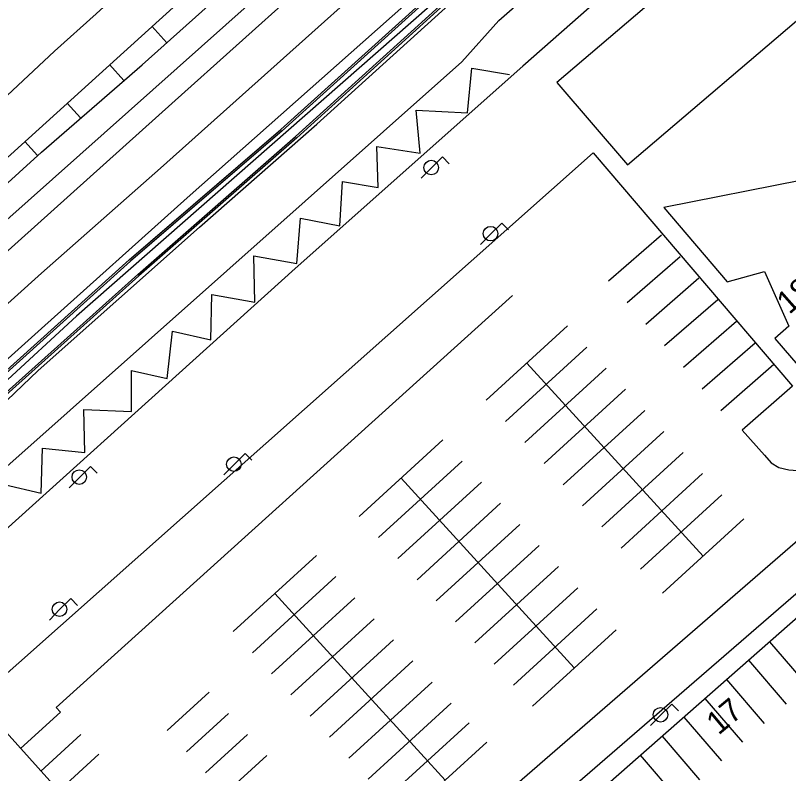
# Model space of a CAD drawing. Extents: x 282771 to 285132, y 4823109 to 4825496.
# Drawn here: x 283888.8 to 283956.5, y 4824052.9 to 4824119.2 of the extents above; entities that cross this region are included whole.
import ezdxf

# ---------------------------------------------------------------- set-up
doc = ezdxf.new("R2010")
doc.units = 0
for name, color, linetype in [('ACERA-BORDILLO', 7, 'Continuous'), ('ACERA-INTERIOR', 7, 'Continuous'), ('APARCAMIENTO', 7, 'Continuous'), ('BORDILLO', 7, 'Continuous'), ('CALLE-EJE', 7, 'Continuous'), ('CARGA_DESCARGA', 7, 'Continuous'), ('EDIFICIO', 7, 'Continuous'), ('FAROLA', 7, 'Continuous'), ('NUM-PORTAL', 7, 'Continuous'), ('SENAL-VIARIA', 7, 'Continuous'), ('ZONA-VERDE', 7, 'Continuous')]:
    doc.layers.add(name, color=color, linetype=linetype)

msp = doc.modelspace()

# ---------------------------------------------------------------- linework, layer by layer
at = {"layer": 'ACERA-BORDILLO'}
for points in [[(283953.03, 4824186.423), (283906.96, 4824146.443), (283905.59, 4824144.873), (283905.16, 4824143.983), (283905.01, 4824143.213), (283904.96, 4824142.063), (283910.27, 4824136.593), (283911.11, 4824135.623), (283911.45, 4824134.653), (283911.36, 4824133.503), (283910.94, 4824133.063), (283895.87, 4824119.323), (283892.221, 4824116.034), (283877.52, 4824102.324)], [(284014.565, 4824183.643), (284006.201, 4824177.696), (283998.223, 4824171.565), (283989.375, 4824163.981), (283962.46, 4824140.486), (283933.208, 4824114.742), (283913.296, 4824097.033), (283878.93, 4824066.084), (283878.094, 4824064.738), (283877.212, 4824061.901), (283876.631, 4824058.596), (283876.398, 4824055.781), (283876.607, 4824053.617), (283877.026, 4824051.801), (283878.327, 4824049.378), (283880.211, 4824047.354), (283883.607, 4824044.98), (283902.235, 4824034.849), (283903.468, 4824034.407), (283904.956, 4824034.663), (283905.538, 4824035.71), (283904.274, 4824038.342), (283885.432, 4824059.309), (283939.372, 4824107.163)], [(283939.372, 4824107.163), (283956.808, 4824086.738), (283952.401, 4824082.893), (283954.351, 4824080.711), (283954.934, 4824080.051), (283955.61, 4824079.636), (283956.485, 4824079.437), (283957.222, 4824079.36), (283957.867, 4824079.437), (283958.696, 4824079.713), (283959.294, 4824080.189), (283961.029, 4824081.618), (283995.854, 4824111.76), (284027.745, 4824139.529)], [(283966.708, 4824074.842), (283964.456, 4824074.934), (283916.93, 4824033.814), (283916.244, 4824032.972), (283915.843, 4824032.258), (283915.664, 4824031.277), (283915.664, 4824030.096), (283916.043, 4824028.803), (283916.489, 4824027.711), (283917.202, 4824026.863), (283941.07, 4824013.634), (283941.65, 4824013.394), (283942.37, 4824013.214), (283943, 4824013.124), (283943.78, 4824013.094), (283944.58, 4824013.114), (283945.3, 4824013.154), (283946, 4824013.394), (283946.81, 4824013.684), (283947.55, 4824014.124), (283955.4, 4824021.174), (284012.779, 4824072.594)]]:
    msp.add_lwpolyline(points, dxfattribs=at)
at = {"layer": 'ACERA-INTERIOR'}
msp.add_lwpolyline([(283995.419, 4824058.504), (283947.3, 4824015.584), (283946.688, 4824015.252), (283945.819, 4824014.995), (283945.051, 4824014.85), (283943.993, 4824014.873), (283943.046, 4824014.94), (283942.444, 4824015.062), (283941.876, 4824015.252), (283919.074, 4824027.711), (283918.294, 4824028.446), (283917.804, 4824029.271), (283917.603, 4824030.341), (283917.714, 4824031.144), (283917.893, 4824031.679), (283918.308, 4824032.224), (283926.38, 4824039.474), (283937.98, 4824049.644), (283960.19, 4824069.124), (283966.708, 4824074.842)], dxfattribs=at)
at = {"layer": 'APARCAMIENTO'}
for points in [[(284000.774, 4824201.415), (283996.587, 4824198.594), (283992.414, 4824195.758), (283988.298, 4824192.858), (283984.256, 4824189.876), (283980.213, 4824186.894), (283976.272, 4824183.8), (283972.385, 4824180.645), (283968.509, 4824177.478), (283964.654, 4824174.288), (283960.804, 4824171.091), (283956.978, 4824167.869), (283953.151, 4824164.647), (283949.336, 4824161.412), (283945.529, 4824158.167), (283941.46, 4824154.653), (283937.987, 4824151.599), (283934.24, 4824148.288), (283930.493, 4824144.977), (283926.747, 4824141.666), (283923, 4824138.355), (283848.861, 4824071.243)], [(283902.052, 4824116.779), (283900.758, 4824118.221)], [(283898.302, 4824113.472), (283897.051, 4824114.866)], [(283894.52, 4824110.2), (283893.344, 4824111.51)], [(283890.738, 4824106.928), (283889.637, 4824108.155)], [(283945.334, 4824099.956), (283940.695, 4824095.926)], [(283946.974, 4824098.069), (283942.334, 4824094.039)], [(283948.613, 4824096.181), (283943.973, 4824092.151)], [(283932.306, 4824094.681), (283892.388, 4824058.635), (283892.757, 4824058.232), (283889.266, 4824055.043)], [(283950.252, 4824094.294), (283945.612, 4824090.264)], [(283937.125, 4824092.015), (283930.002, 4824085.509)], [(283951.892, 4824092.406), (283947.252, 4824088.376)], [(283953.531, 4824090.519), (283948.891, 4824086.489)], [(283938.811, 4824090.169), (283931.688, 4824083.663)], [(283933.564, 4824088.762), (283948.981, 4824071.882)], [(283955.17, 4824088.631), (283950.53, 4824084.601)], [(283940.497, 4824088.323), (283933.374, 4824081.817)], [(283942.183, 4824086.477), (283935.06, 4824079.971)], [(283943.869, 4824084.631), (283936.746, 4824078.125)], [(283945.555, 4824082.785), (283938.432, 4824076.279)], [(283926.204, 4824082.04), (283918.892, 4824075.361)], [(283947.241, 4824080.94), (283940.118, 4824074.433)], [(283927.89, 4824080.194), (283920.578, 4824073.515)], [(283948.927, 4824079.094), (283941.804, 4824072.587)], [(283929.576, 4824078.348), (283922.264, 4824071.669)], [(283922.548, 4824078.7), (283937.709, 4824062.102)], [(283950.613, 4824077.248), (283943.49, 4824070.742)], [(283931.262, 4824076.502), (283923.95, 4824069.823)], [(283952.543, 4824075.135), (283945.42, 4824068.629)], [(283932.948, 4824074.657), (283925.636, 4824067.977)], [(283934.634, 4824072.811), (283927.322, 4824066.131)], [(283915.146, 4824071.94), (283907.857, 4824065.282)], [(283936.32, 4824070.965), (283929.008, 4824064.285)], [(283916.832, 4824070.094), (283909.543, 4824063.436)], [(283938.006, 4824069.119), (283930.694, 4824062.44)], [(283918.518, 4824068.248), (283911.229, 4824061.59)], [(283911.502, 4824068.611), (283926.411, 4824052.288)], [(283939.692, 4824067.273), (283932.38, 4824060.594)], [(283920.204, 4824066.402), (283912.915, 4824059.745)], [(283941.366, 4824065.441), (283934.053, 4824058.762)], [(283921.89, 4824064.556), (283914.601, 4824057.899)], [(283954.798, 4824064.395), (283958.095, 4824060.558)], [(283952.945, 4824062.77), (283956.241, 4824058.933)], [(283923.576, 4824062.711), (283916.287, 4824056.053)], [(283925.262, 4824060.865), (283917.973, 4824054.207)], [(283951.02, 4824061.081), (283954.315, 4824057.246)], [(283905.755, 4824059.976), (283902.081, 4824056.621)], [(283949.139, 4824059.431), (283952.433, 4824055.597)], [(283926.948, 4824059.019), (283919.659, 4824052.361)], [(283907.441, 4824058.131), (283903.767, 4824054.775)], [(283947.279, 4824057.8), (283950.572, 4824053.967)], [(283928.516, 4824057.303), (283921.227, 4824050.645)], [(283894.532, 4824056.288), (283891.025, 4824053.085)], [(283909.127, 4824056.285), (283905.453, 4824052.929)], [(283945.382, 4824056.137), (283948.675, 4824052.305)], [(283930.056, 4824055.617), (283922.767, 4824048.959)], [(283896.114, 4824054.556), (283892.593, 4824051.34)], [(283910.813, 4824054.439), (283907.139, 4824051.083)], [(283943.474, 4824054.463), (283946.765, 4824050.632)]]:
    msp.add_lwpolyline(points, dxfattribs=at)
at = {"layer": 'BORDILLO'}
for points in [[(284017.15, 4824207.348), (284000.179, 4824196.335), (283989.22, 4824188.392), (283976.911, 4824179.223), (283965.481, 4824169.237), (283954.177, 4824159.943), (283940.361, 4824147.759), (283920.264, 4824129.986), (283883.525, 4824097.267), (283859.096, 4824075.286), (283844.384, 4824062.443), (283838.048, 4824056.924)], [(283838.048, 4824056.924), (283838.214, 4824057.986), (283838.537, 4824059.047), (283838.985, 4824060.083), (283839.366, 4824060.742), (283843.474, 4824064.767), (283844.604, 4824064.704), (283850.062, 4824069.904), (283891.08, 4824107.223), (283899.91, 4824114.863), (283924.64, 4824136.973), (283940.71, 4824151.393), (283965.08, 4824171.933), (283980.019, 4824184.133), (283992.109, 4824192.803), (284002.261, 4824199.756), (284004.363, 4824201.289), (284004.196, 4824203.566), (284009.485, 4824206.511)], [(284015.438, 4824194.997), (284004.183, 4824186.568), (283996.231, 4824180.413), (283987.522, 4824173.605), (283973.986, 4824161.97), (283958.48, 4824148.396), (283944.604, 4824136.363), (283935.209, 4824128.195), (283913.422, 4824108.463), (283899.611, 4824096.394), (283859.329, 4824060.313), (283858.344, 4824061.395), (283898.767, 4824097.802), (283912.04, 4824109.199), (283934.153, 4824129.173), (283953.741, 4824146.255), (283968.927, 4824159.724), (283976.209, 4824165.987), (283983.333, 4824172.093), (283996.746, 4824182.72), (284004.086, 4824188.395), (284012.97, 4824194.702)]]:
    msp.add_lwpolyline(points, dxfattribs=at)
at = {"layer": 'CALLE-EJE'}
for points in [[(284073.918, 4824224.802), (284067.351, 4824222.259), (284058.808, 4824218.755), (284052.164, 4824215.761), (284048.732, 4824214.082), (284043.256, 4824211.307), (284036.612, 4824207.729), (284030.624, 4824204.517), (284024.71, 4824201.012), (284019.599, 4824197.945), (284013.831, 4824194.076), (284007.479, 4824189.622), (284001.659, 4824185.503), (283993.971, 4824179.765), (283985.459, 4824172.973), (283894.161, 4824092.878), (283874.958, 4824075.208), (283855.406, 4824057.303), (283842.124, 4824045.6)], [(284088.928, 4824187.393), (283913.872, 4824035.651), (283892.618, 4824019.482)]]:
    msp.add_lwpolyline(points, dxfattribs=at)
at = {"layer": 'CARGA_DESCARGA'}
msp.add_lwpolyline([(283887.832, 4824078.149), (283891.056, 4824077.397), (283891.19, 4824081.321), (283894.871, 4824080.945), (283894.791, 4824084.708), (283898.955, 4824084.52), (283898.982, 4824088.122), (283902.092, 4824087.417), (283902.563, 4824091.556), (283905.901, 4824090.804), (283905.995, 4824094.755), (283909.757, 4824094.096), (283909.663, 4824098.142), (283913.424, 4824097.483), (283913.754, 4824101.435), (283917.194, 4824100.766), (283917.44, 4824104.652), (283920.556, 4824104.115), (283920.434, 4824107.694), (283924.226, 4824107.125), (283923.885, 4824110.889), (283928.373, 4824110.647), (283928.749, 4824114.545), (283932.027, 4824114.007)], dxfattribs=at)
at = {"layer": 'EDIFICIO'}
msp.add_lwpolyline([(283984.959, 4824103.994), (283959.77, 4824133.433), (283936.187, 4824113.316), (283942.357, 4824106.091), (283958.719, 4824120.049), (283969.742, 4824107.166), (283945.543, 4824102.361), (283951.088, 4824095.869), (283954.357, 4824096.76), (283956.467, 4824092.006), (283955.263, 4824090.903), (283961.476, 4824083.706), (283984.959, 4824103.994)], dxfattribs=at)
at = {"layer": 'FAROLA'}
for p, q in [((283926.17, 4824106.793), (283925.23, 4824105.864)), ((283926.76, 4824106.204), (283926.17, 4824106.793)), ((283925.23, 4824105.864), (283924.3, 4824104.924)), ((283931.36, 4824101.014), (283930.42, 4824100.084)), ((283931.95, 4824100.424), (283931.36, 4824101.014)), ((283930.42, 4824100.084), (283929.49, 4824099.144)), ((283908.91, 4824080.854), (283907.97, 4824079.924)), ((283909.5, 4824080.264), (283908.91, 4824080.854)), ((283895.38, 4824079.724), (283894.44, 4824078.794)), ((283895.97, 4824079.134), (283895.38, 4824079.724)), ((283907.97, 4824079.924), (283907.04, 4824078.984)), ((283894.44, 4824078.794), (283893.51, 4824077.854)), ((283893.65, 4824068.164), (283892.71, 4824067.234)), ((283894.24, 4824067.574), (283893.65, 4824068.164)), ((283892.71, 4824067.234), (283891.78, 4824066.294)), ((283946.23, 4824058.934), (283945.29, 4824058.004)), ((283946.82, 4824058.344), (283946.23, 4824058.934)), ((283945.29, 4824058.004), (283944.36, 4824057.064))]:
    msp.add_line(p, q, dxfattribs=at)
for centre in [(283925.19, 4824105.864), (283930.38, 4824100.084), (283907.93, 4824079.924), (283894.4, 4824078.794), (283892.67, 4824067.234), (283945.25, 4824058.004)]:
    msp.add_circle(centre, 0.637, dxfattribs=at)
at = {"layer": 'SENAL-VIARIA'}
for points in [[(284123.619, 4824246.095), (284113.041, 4824244.013), (284096.816, 4824240.142), (284088.861, 4824237.89), (284080.294, 4824235.208), (284072.522, 4824232.469), (284059.468, 4824227.321), (284050.43, 4824223.303), (284041.011, 4824218.886), (284025.093, 4824210.414), (284016.309, 4824205.336), (284008.119, 4824200.25), (283999.011, 4824193.911), (283990.155, 4824187.356), (283981.011, 4824180.203), (283970.319, 4824171.271), (283960.527, 4824162.735), (283945.422, 4824149.683), (283918.806, 4824126.105), (283902.791, 4824111.744), (283843.229, 4824058.283)], [(283848.797, 4824058.557), (283891.08, 4824096.634), (283901.5, 4824105.804), (283931.575, 4824132.707), (283951.447, 4824150.247), (283973.767, 4824169.479), (283985.287, 4824178.987), (283998.967, 4824189.612), (284005.519, 4824194.15), (284013.511, 4824199.48), (284023.808, 4824205.675), (284035.796, 4824212.518), (284048.144, 4824218.425), (284062.148, 4824224.692), (284073.596, 4824229.122), (284082.524, 4824232.219), (284090.624, 4824234.776), (284100.164, 4824237.477), (284108.156, 4824239.602), (284117.516, 4824241.619), (284122.52, 4824242.484)], [(284061.177, 4824220.381), (284049.196, 4824215.01), (284039.498, 4824210.394), (284034.816, 4824207.828), (284030.578, 4824205.57), (284024.101, 4824201.822), (284020.262, 4824199.487), (284015.595, 4824196.568), (284010.758, 4824193.358), (284002.015, 4824187.264), (283996.695, 4824183.313), (283991.671, 4824179.523), (283986.31, 4824175.289), (283974.461, 4824165.478), (283957.342, 4824150.683), (283929.976, 4824126.4), (283903.84, 4824103.217), (283891.08, 4824091.796), (283873.616, 4824076.097), (283853.696, 4824058.174)], [(283861.93, 4824056.212), (283879.865, 4824072.472), (283927.862, 4824115.109), (283931.093, 4824118.716), (283989.889, 4824170.253), (283992.014, 4824172.012), (283994.157, 4824173.756), (283996.318, 4824175.484), (283998.497, 4824177.193), (284000.694, 4824178.885), (284002.909, 4824180.558), (284005.142, 4824182.213), (284007.392, 4824183.849)], [(283857.023, 4824056.693), (283872.367, 4824070.498), (283890.797, 4824088.123), (283904.904, 4824100.649), (283915.194, 4824109.66), (283931.276, 4824124.243)]]:
    msp.add_lwpolyline(points, dxfattribs=at)
at = {"layer": 'ZONA-VERDE'}
for points in [[(283934.251, 4824129.06), (283912.14, 4824109.086), (283898.866, 4824097.689), (283858.556, 4824061.384), (283859.339, 4824060.524)], [(283859.339, 4824060.524), (283899.511, 4824096.506), (283913.322, 4824108.576), (283935.111, 4824128.308)]]:
    msp.add_lwpolyline(points, dxfattribs=at)

# ---------------------------------------------------------------- texts
at = {"layer": 'NUM-PORTAL'}
for s, rotation, p in [('18', 41.5074, (283956.518, 4824092.961)), ('17', 39.96004, (283950.321, 4824056.169))]:
    msp.add_text(s, height=2, rotation=rotation, dxfattribs=at).set_placement(p)

doc.saveas('drawing.dxf')
